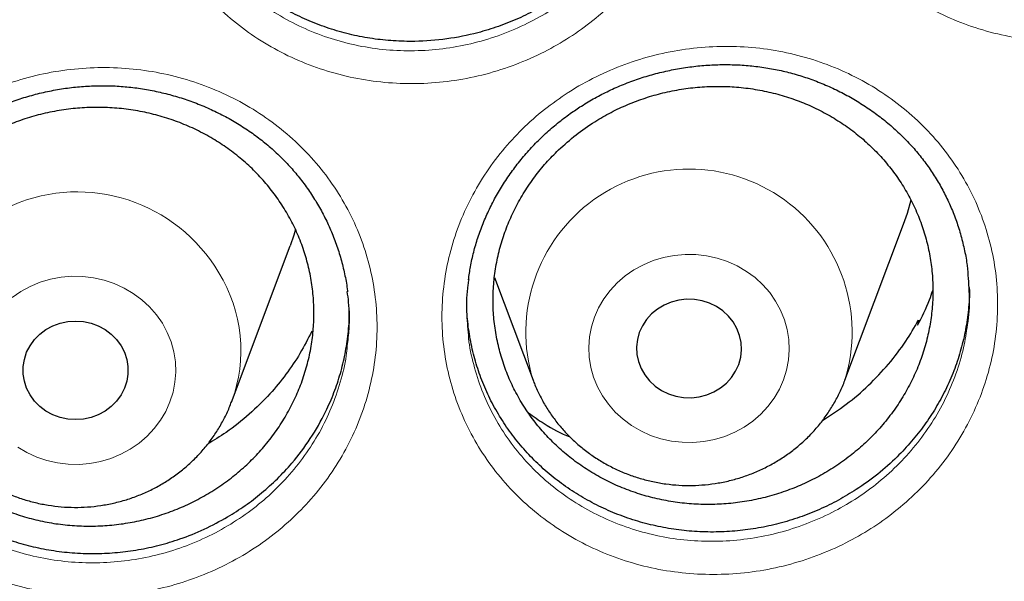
# Model space of a CAD drawing. Header units: millimetres. Extents: x 8 to 778, y 12 to 1829.
# Tile 309 of 334: x 389.25 to 396.75, y 1680.58 to 1684.86. Entities that reach past the tile are written whole.
import ezdxf

# ---------------------------------------------------------------- set-up
doc = ezdxf.new("R2010")
doc.units = ezdxf.units.MM

msp = doc.modelspace()

# ---------------------------------------------------------------- linework, layer by layer
at = {"color": 7, "linetype": 'Continuous', "lineweight": 30}
for p, q in [((395.5406, 1682.1102), (395.9876, 1683.2985)), ((390.8673, 1681.9437), (391.3144, 1683.1319)), ((392.8702, 1682.8924), (393.1644, 1682.1102)), ((396.0999, 1682.5663), (396.0937, 1682.5279)), ((396.0999, 1682.5663), (396.1054, 1682.5523))]:
    msp.add_line(p, q, dxfattribs=at)
at = {"color": 7, "linetype": 'Continuous', "lineweight": 30, "flags": 128}
for points in [[(395.9876, 1683.2985), (396.0162, 1683.3816), (396.0445, 1683.4843)], [(391.356, 1683.2588), (391.343, 1683.2151), (391.3144, 1683.1319)], [(393.9871, 1682.1991), (394.0154, 1682.1497), (394.0513, 1682.1048), (394.0939, 1682.0655), (394.1422, 1682.0325), (394.1953, 1682.0066), (394.2519, 1681.9885), (394.3107, 1681.9785), (394.3704, 1681.9768), (394.4298, 1681.9835), (394.4874, 1681.9984), (394.542, 1682.0213), (394.5924, 1682.0515), (394.6375, 1682.0884), (394.6761, 1682.1311), (394.7075, 1682.1789), (394.731, 1682.2304), (394.7461, 1682.2847), (394.7523, 1682.3405), (394.7496, 1682.3965), (394.7381, 1682.4516), (394.7179, 1682.5044), (394.6896, 1682.5538), (394.6537, 1682.5986), (394.6111, 1682.638), (394.5628, 1682.671), (394.5097, 1682.6968), (394.4531, 1682.7149), (394.3943, 1682.725), (394.3346, 1682.7266), (394.2752, 1682.7199), (394.2176, 1682.705), (394.163, 1682.6822), (394.1126, 1682.652), (394.0676, 1682.6151), (394.0289, 1682.5723), (393.9975, 1682.5246), (393.974, 1682.473), (393.9589, 1682.4187), (393.9527, 1682.363), (393.9554, 1682.3069), (393.9669, 1682.2519), (393.9871, 1682.1991)], [(390.0257, 1682.3728), (390.0516, 1682.3223), (390.0692, 1682.2687), (390.0781, 1682.2132), (390.0781, 1682.1571), (390.0692, 1682.1017), (390.0516, 1682.0481), (390.0257, 1681.9975), (389.992, 1681.9512), (389.9513, 1681.9101), (389.9046, 1681.8751), (389.8528, 1681.8471), (389.7972, 1681.8266), (389.7389, 1681.8141), (389.6793, 1681.8099), (389.6196, 1681.8141), (389.5614, 1681.8266), (389.5057, 1681.8471), (389.4539, 1681.8751), (389.4072, 1681.9101), (389.3665, 1681.9512), (389.3328, 1681.9975), (389.3069, 1682.0481), (389.2893, 1682.1017), (389.2804, 1682.1571), (389.2804, 1682.2132), (389.2893, 1682.2687), (389.3069, 1682.3223), (389.3328, 1682.3728), (389.3665, 1682.4192), (389.4072, 1682.4603), (389.4539, 1682.4952), (389.5057, 1682.5233), (389.5614, 1682.5438), (389.6196, 1682.5563), (389.6793, 1682.5605), (389.7389, 1682.5563), (389.7972, 1682.5438), (389.8528, 1682.5233), (389.9046, 1682.4952), (389.9513, 1682.4603), (389.992, 1682.4192), (390.0257, 1682.3728)]]:
    msp.add_lwpolyline(points, dxfattribs=at)
at = {"color": 8, "linetype": 'Continuous', "lineweight": 0, "flags": 128}
for points in [[(393.6549, 1682.0603), (393.6925, 1681.9913), (393.738, 1681.9264), (393.7906, 1681.8666), (393.8498, 1681.8124), (393.9149, 1681.7646), (393.9851, 1681.7236), (394.0596, 1681.6901), (394.1376, 1681.6642), (394.2181, 1681.6465), (394.3001, 1681.637), (394.3828, 1681.6358), (394.4651, 1681.6431), (394.5461, 1681.6587), (394.6249, 1681.6824), (394.7004, 1681.714), (394.7719, 1681.753), (394.8384, 1681.799), (394.8993, 1681.8516), (394.9537, 1681.91), (395.0011, 1681.9735), (395.0409, 1682.0415), (395.0726, 1682.1132), (395.0958, 1682.1876), (395.1104, 1682.264), (395.1161, 1682.3414), (395.1128, 1682.4189), (395.1006, 1682.4956), (395.0796, 1682.5707), (395.0501, 1682.6431), (395.0125, 1682.7122), (394.967, 1682.777), (394.9144, 1682.8369), (394.8552, 1682.891), (394.7901, 1682.9389), (394.7199, 1682.9798), (394.6454, 1683.0134), (394.5674, 1683.0392), (394.4869, 1683.057), (394.4049, 1683.0665), (394.3222, 1683.0676), (394.2399, 1683.0603), (394.1589, 1683.0448), (394.0801, 1683.0211), (394.0046, 1682.9895), (393.9331, 1682.9505), (393.8666, 1682.9044), (393.8057, 1682.8519), (393.7513, 1682.7935), (393.7039, 1682.7299), (393.6641, 1682.6619), (393.6324, 1682.5903), (393.6092, 1682.5158), (393.5946, 1682.4395), (393.5889, 1682.3621), (393.5922, 1682.2846), (393.6044, 1682.2078), (393.6254, 1682.1328), (393.6549, 1682.0603)], [(389.1955, 1682.7395), (389.2622, 1682.7853), (389.3338, 1682.8241), (389.4095, 1682.8554), (389.4883, 1682.8789), (389.5693, 1682.8942), (389.6517, 1682.9012), (389.7344, 1682.8998), (389.8164, 1682.89), (389.8968, 1682.8719), (389.9747, 1682.8458), (390.0491, 1682.812), (390.1191, 1682.7708), (390.1841, 1682.7228), (390.2431, 1682.6684), (390.2954, 1682.6084), (390.3406, 1682.5434)], [(390.3406, 1682.5434), (390.378, 1682.4742), (390.4072, 1682.4016), (390.4279, 1682.3265), (390.4398, 1682.2498), (390.4428, 1682.1722), (390.4368, 1682.0949), (390.422, 1682.0186), (390.3984, 1681.9442), (390.3664, 1681.8727), (390.3264, 1681.8048), (390.2787, 1681.7414), (390.2241, 1681.6832), (390.163, 1681.6308), (390.0963, 1681.585), (390.0247, 1681.5462), (389.9491, 1681.5149), (389.8702, 1681.4915), (389.7892, 1681.4762), (389.7068, 1681.4692), (389.6242, 1681.4706), (389.5421, 1681.4804), (389.4617, 1681.4984), (389.3838, 1681.5245), (389.3094, 1681.5583), (389.2394, 1681.5995)]]:
    msp.add_lwpolyline(points, dxfattribs=at)
at = {"color": 8, "linetype": 'Continuous', "lineweight": 0}
for centre, radius, start, end in [((394.3524, 1682.4751), 1.2428, 342.78845, 197.06089), ((389.6926, 1682.293), 1.251, 30.513, 196.32351), ((389.8206, 1682.3376), 1.1184, 339.51438, 31.87275)]:
    msp.add_arc(centre, radius, start, end, dxfattribs=at)
for points, knots in [([(374.4372, 1707.7458), (374.9494, 1707.7397), (375.9737, 1707.7275), (377.5073, 1707.6288), (379.0349, 1707.4715), (380.5537, 1707.2502), (382.0516, 1706.9684), (383.5261, 1706.6277), (384.9748, 1706.2299), (386.4038, 1705.7738), (387.819, 1705.2571), (389.2173, 1704.6796), (390.5954, 1704.0412), (391.9422, 1703.3466), (393.2551, 1702.597), (394.524, 1701.7988), (395.7473, 1700.9546), (396.9235, 1700.067), (398.0577, 1699.1326), (399.1544, 1698.1471), (400.2107, 1697.1115), (401.2235, 1696.027), (402.1844, 1694.9016), (403.0917, 1693.7378), (403.9385, 1692.5447), (404.7243, 1691.3256), (405.4489, 1690.0833), (406.1156, 1688.8127), (406.7269, 1687.5085), (407.2804, 1686.1725), (407.7736, 1684.8069), (408.2025, 1683.4222), (408.5657, 1682.0212), (408.8623, 1680.615), (409.0877, 1679.2063), (409.2271, 1678.0849), (409.2687, 1677.4296), (409.2804, 1677.2455)], [0, 0, 0, 0, 0.0292964, 0.0585927, 0.0878891, 0.1171854, 0.1464818, 0.1752551, 0.2040284, 0.2328017, 0.261575, 0.2908713, 0.3201677, 0.3494641, 0.3787604, 0.4080568, 0.4368301, 0.4656034, 0.4943767, 0.52315, 0.5524463, 0.5817427, 0.611039, 0.6403354, 0.6696318, 0.6984051, 0.7271784, 0.7559517, 0.7847249, 0.8140213, 0.8433177, 0.872614, 0.9019104, 0.9312068, 0.95998, 0.9887533, 1, 1, 1, 1]), ([(374.4372, 1706.3241), (373.9406, 1706.3182), (372.9475, 1706.3064), (371.4606, 1706.2107), (369.9795, 1706.0582), (368.5071, 1705.8436), (367.0548, 1705.5704), (365.6252, 1705.2401), (364.2206, 1704.8544), (362.8351, 1704.4122), (361.463, 1703.9113), (360.1073, 1703.3514), (358.7712, 1702.7324), (357.4655, 1702.0589), (356.1925, 1701.3322), (354.9622, 1700.5583), (353.7762, 1699.7398), (352.6359, 1698.8792), (351.5362, 1697.9733), (350.4729, 1697.0178), (349.4488, 1696.0138), (348.4669, 1694.9623), (347.5352, 1693.8712), (346.6556, 1692.7428), (345.8346, 1691.5861), (345.0727, 1690.4041), (344.3702, 1689.1996), (343.7238, 1687.9678), (343.1311, 1686.7033), (342.5945, 1685.408), (342.1162, 1684.084), (341.7005, 1682.7415), (341.3481, 1681.3831), (341.0614, 1680.0197), (340.8397, 1678.6541), (340.6819, 1677.2891), (340.5872, 1675.919), (340.5554, 1674.538), (340.5879, 1673.1486), (340.6862, 1671.7536), (340.8497, 1670.3641), (341.0782, 1668.9826), (341.3694, 1667.6201), (341.7215, 1666.2788), (342.1326, 1664.9611), (342.6039, 1663.6612), (343.1379, 1662.3739), (343.7346, 1661.102), (344.3944, 1659.8485), (345.1123, 1658.6234), (345.8868, 1657.4291), (346.7117, 1656.2749), (347.5841, 1655.1621), (348.5014, 1654.0923), (349.467, 1653.0606), (350.4854, 1652.0629), (351.5556, 1651.1021), (352.6764, 1650.1809), (353.8393, 1649.3068), (355.042, 1648.4816), (356.2749, 1647.7113), (357.5348, 1646.9965), (358.8186, 1646.3374), (360.1316, 1645.7309), (361.4794, 1645.1749), (362.86, 1644.6714), (364.2712, 1644.2228), (365.7022, 1643.8327), (367.15, 1643.5021), (368.6032, 1643.2331), (370.0587, 1643.0251), (371.5137, 1642.8771), (372.9741, 1642.7882), (374.4461, 1642.7584), (375.9269, 1642.7889), (377.4138, 1642.8811), (378.8949, 1643.0345), (380.3673, 1643.2488), (381.8197, 1643.5221), (383.2493, 1643.8525), (384.6538, 1644.2381), (386.0393, 1644.6803), (387.4114, 1645.1813), (388.7671, 1645.7412), (390.1032, 1646.3601), (391.409, 1647.0336), (392.6819, 1647.7603), (393.9122, 1648.5342), (395.0982, 1649.3527), (396.2386, 1650.2133), (397.3382, 1651.1193), (398.4016, 1652.0747), (399.4257, 1653.0787), (400.4076, 1654.1303), (401.3392, 1655.2213), (402.2189, 1656.3497), (403.0399, 1657.5064), (403.8017, 1658.6885), (404.5043, 1659.8929), (405.1507, 1661.1248), (405.7434, 1662.3892), (406.28, 1663.6845), (406.7582, 1665.0086), (407.1739, 1666.3511), (407.5263, 1667.7094), (407.813, 1669.0728), (408.0348, 1670.4384), (408.1925, 1671.8034), (408.2873, 1673.1736), (408.3191, 1674.5546), (408.2865, 1675.9439), (408.1883, 1677.3389), (408.0247, 1678.7284), (407.7963, 1680.1099), (407.505, 1681.4725), (407.1529, 1682.8137), (406.7418, 1684.1315), (406.2705, 1685.4313), (405.7366, 1686.7187), (405.1398, 1687.9906), (404.48, 1689.2441), (403.7622, 1690.4691), (402.9876, 1691.6634), (402.1627, 1692.8177), (401.2903, 1693.9304), (400.3731, 1695.0003), (399.4074, 1696.032), (398.389, 1697.0296), (397.3189, 1697.9904), (396.198, 1698.9116), (395.0351, 1699.7857), (393.8324, 1700.611), (392.5995, 1701.3812), (391.3396, 1702.096), (390.0558, 1702.7551), (388.7428, 1703.3616), (387.395, 1703.9176), (386.0144, 1704.4211), (384.6032, 1704.8698), (383.1723, 1705.2598), (381.7244, 1705.5904), (380.2712, 1705.8593), (378.8157, 1706.0676), (377.3607, 1706.2147), (375.9003, 1706.307), (374.9249, 1706.3184), (374.4372, 1706.3241)], [0, 0, 0, 0, 0.007, 0.014, 0.021, 0.028, 0.035, 0.041875, 0.04875, 0.055625, 0.0625, 0.0695, 0.0765, 0.0835, 0.0905, 0.0975, 0.104375, 0.11125, 0.118125, 0.125, 0.132, 0.139, 0.146, 0.153, 0.16, 0.166875, 0.17375, 0.180625, 0.1875, 0.1945, 0.2015, 0.2085, 0.2155, 0.2225, 0.229375, 0.23625, 0.243125, 0.25, 0.257, 0.264, 0.271, 0.278, 0.285, 0.291875, 0.29875, 0.305625, 0.3125, 0.3195, 0.3265, 0.3335, 0.3405, 0.3475, 0.354375, 0.36125, 0.368125, 0.375, 0.382, 0.389, 0.396, 0.403, 0.41, 0.416875, 0.42375, 0.430625, 0.4375, 0.4445, 0.4515, 0.4585, 0.4655, 0.4725, 0.479375, 0.48625, 0.493125, 0.5, 0.507, 0.514, 0.521, 0.528, 0.535, 0.541875, 0.54875, 0.555625, 0.5625, 0.5695, 0.5765, 0.5835, 0.5905, 0.5975, 0.604375, 0.61125, 0.618125, 0.625, 0.632, 0.639, 0.646, 0.653, 0.66, 0.666875, 0.67375, 0.680625, 0.6875, 0.6945, 0.7015, 0.7085, 0.7155, 0.7225, 0.729375, 0.73625, 0.743125, 0.75, 0.757, 0.764, 0.771, 0.778, 0.785, 0.791875, 0.79875, 0.805625, 0.8125, 0.8195, 0.8265, 0.8335, 0.8405, 0.8475, 0.854375, 0.86125, 0.868125, 0.875, 0.882, 0.889, 0.896, 0.903, 0.91, 0.916875, 0.92375, 0.930625, 0.9375, 0.9445, 0.9515, 0.9585, 0.9655, 0.9725, 0.979375, 0.98625, 0.993125, 1, 1, 1, 1]), ([(395.5041, 1687.791), (395.5111, 1687.801), (395.5626, 1687.8749), (395.6689, 1688.0065), (395.8362, 1688.1733), (396.0215, 1688.3218), (396.2229, 1688.4494), (396.4373, 1688.5551), (396.662, 1688.6378), (396.8945, 1688.6954), (397.1315, 1688.7281), (397.3703, 1688.7357), (397.608, 1688.717), (397.8413, 1688.673), (398.0672, 1688.6045), (398.2825, 1688.5116), (398.4848, 1688.3964), (398.672, 1688.2601), (398.8411, 1688.1036), (398.9906, 1687.9297), (399.1184, 1687.7406), (399.2221, 1687.5384), (399.3013, 1687.3262), (399.3554, 1687.1062), (399.3825, 1686.881), (399.3832, 1686.6535), (399.3574, 1686.4268), (399.3047, 1686.2037), (399.2266, 1685.9871), (399.1265, 1685.7844), (399.0072, 1685.5978), (398.8683, 1685.4231), (398.706, 1685.2588), (398.5213, 1685.1084), (398.3208, 1684.9785), (398.1069, 1684.8713), (397.8829, 1684.7872), (397.6508, 1684.727), (397.4135, 1684.6927), (397.1742, 1684.6836), (396.9362, 1684.7001), (396.7026, 1684.7426), (396.4763, 1684.8097), (396.2598, 1684.9005), (396.0564, 1685.0148), (395.8681, 1685.1502), (395.6973, 1685.3051), (395.5469, 1685.4781), (395.418, 1685.6662), (395.3121, 1685.8674), (395.2314, 1686.0794), (395.1761, 1686.2991), (395.1468, 1686.5239), (395.1447, 1686.751), (395.1688, 1686.9774), (395.2181, 1687.1968), (395.2917, 1687.4063), (395.3846, 1687.6054), (395.4643, 1687.7292), (395.5041, 1687.791)], [0, 0, 0, 0, 0.002816, 0.020733, 0.038708, 0.056626, 0.074547, 0.092524, 0.110445, 0.128345, 0.146303, 0.164205, 0.182131, 0.200115, 0.218042, 0.235894, 0.253802, 0.271653, 0.289533, 0.30747, 0.325349, 0.343171, 0.361049, 0.378871, 0.396729, 0.414644, 0.432502, 0.450353, 0.46826, 0.486111, 0.502687, 0.519263, 0.53725, 0.555293, 0.573278, 0.591187, 0.609153, 0.627061, 0.645012, 0.663019, 0.680969, 0.698865, 0.716818, 0.734714, 0.752598, 0.77054, 0.788424, 0.806273, 0.82418, 0.842029, 0.859871, 0.87777, 0.895612, 0.913431, 0.931307, 0.949125, 0.966067, 0.983058, 1, 1, 1, 1]), ([(391.095, 1688.0377), (391.1041, 1688.0437), (391.1793, 1688.0931), (391.3273, 1688.1767), (391.5464, 1688.2718), (391.7748, 1688.3433), (392.0098, 1688.3894), (392.248, 1688.4103), (392.4866, 1688.4059), (392.7224, 1688.3753), (392.9524, 1688.3199), (393.1743, 1688.2405), (393.3847, 1688.1371), (393.5813, 1688.0116), (393.7614, 1687.866), (393.9223, 1687.7015), (394.0625, 1687.521), (394.1808, 1687.3262), (394.2746, 1687.119), (394.3436, 1686.9027), (394.3868, 1686.68), (394.4027, 1686.4537), (394.3924, 1686.2269), (394.3558, 1686.0018), (394.2924, 1685.7815), (394.2038, 1685.5686), (394.0912, 1685.366), (393.9552, 1685.1766), (393.7984, 1685.0024), (393.6267, 1684.8492), (393.4436, 1684.7179), (393.2472, 1684.605), (393.0336, 1684.5105), (392.8052, 1684.4372), (392.5703, 1684.3886), (392.332, 1684.3662), (392.0935, 1684.369), (391.8571, 1684.397), (391.6261, 1684.451), (391.4032, 1684.5292), (391.1915, 1684.6308), (390.9942, 1684.755), (390.8131, 1684.8994), (390.6503, 1685.0624), (390.5086, 1685.2425), (390.3891, 1685.4369), (390.2931, 1685.6431), (390.2229, 1685.8589), (390.1783, 1686.0811), (390.16, 1686.3072), (390.169, 1686.5344), (390.2042, 1686.7597), (390.2655, 1686.9803), (390.3526, 1687.1933), (390.4636, 1687.3962), (390.5953, 1687.5839), (390.7459, 1687.7537), (390.9108, 1687.907), (391.0337, 1687.9942), (391.095, 1688.0377)], [0, 0, 0, 0, 0.002477, 0.020408, 0.038397, 0.056329, 0.074243, 0.092216, 0.110131, 0.128007, 0.14594, 0.163817, 0.181713, 0.199666, 0.217561, 0.235388, 0.253271, 0.271097, 0.28897, 0.306899, 0.324772, 0.342607, 0.360498, 0.378333, 0.396219, 0.414162, 0.432048, 0.449929, 0.467866, 0.485747, 0.502371, 0.518994, 0.536972, 0.555006, 0.572982, 0.59088, 0.608834, 0.626731, 0.644654, 0.662635, 0.680559, 0.698423, 0.716344, 0.734209, 0.752073, 0.769995, 0.787859, 0.805708, 0.823612, 0.84146, 0.85932, 0.877237, 0.895097, 0.912946, 0.930851, 0.948698, 0.965783, 0.982916, 1, 1, 1, 1]), ([(390.368, 1686.1985), (390.3687, 1686.1883), (390.3745, 1686.1096), (390.4083, 1685.9657), (390.47, 1685.7701), (390.5573, 1685.5834), (390.6654, 1685.4073), (390.7937, 1685.2443), (390.9411, 1685.0968), (391.1049, 1684.9663), (391.2836, 1684.8541), (391.4751, 1684.7624), (391.6769, 1684.6919), (391.8859, 1684.6434), (392.0998, 1684.6185), (392.3157, 1684.6165), (392.5313, 1684.6372), (392.7438, 1684.6817), (392.9505, 1684.7486), (393.1437, 1684.8346), (393.3213, 1684.9373), (393.487, 1685.0566), (393.6423, 1685.1958), (393.7841, 1685.3539), (393.9071, 1685.5258), (394.0091, 1685.7096), (394.0887, 1685.9028), (394.1447, 1686.0908), (394.1621, 1686.2151), (394.1699, 1686.2712)], [0, 0, 0, 0, 0.005811, 0.044508, 0.083081, 0.121689, 0.160421, 0.199029, 0.237639, 0.276374, 0.314985, 0.35372, 0.392581, 0.431318, 0.470005, 0.508817, 0.547508, 0.586359, 0.625337, 0.664193, 0.700109, 0.736026, 0.774674, 0.813445, 0.852093, 0.890749, 0.929528, 0.968183, 1, 1, 1, 1]), ([(393.4101, 1684.286), (393.4193, 1684.292), (393.4947, 1684.3411), (393.6431, 1684.4241), (393.8626, 1684.5183), (394.0913, 1684.589), (394.3263, 1684.6345), (394.5646, 1684.6548), (394.8031, 1684.65), (395.0386, 1684.6192), (395.2683, 1684.5636), (395.4897, 1684.484), (395.6995, 1684.3806), (395.8954, 1684.2552), (396.0748, 1684.1098), (396.2347, 1683.9456), (396.3739, 1683.7655), (396.491, 1683.5713), (396.5836, 1683.3648), (396.6513, 1683.1492), (396.6931, 1682.9273), (396.7078, 1682.702), (396.6961, 1682.4762), (396.6582, 1682.2523), (396.5935, 1682.0331), (396.5037, 1681.8215), (396.39, 1681.6201), (396.2531, 1681.4319), (396.0954, 1681.2589), (395.9231, 1681.1068), (395.7394, 1680.9766), (395.5426, 1680.8646), (395.3287, 1680.7709), (395.0999, 1680.6983), (394.8648, 1680.6504), (394.6265, 1680.6286), (394.3881, 1680.6317), (394.1519, 1680.6601), (393.9213, 1680.7143), (393.6988, 1680.7926), (393.4877, 1680.8942), (393.2911, 1681.0183), (393.1108, 1681.1625), (392.949, 1681.3251), (392.8083, 1681.5049), (392.6899, 1681.6987), (392.5952, 1681.9043), (392.5262, 1682.1193), (392.483, 1682.3407), (392.466, 1682.5659), (392.4763, 1682.792), (392.5129, 1683.0162), (392.5754, 1683.2357), (392.6637, 1683.4474), (392.7757, 1683.6491), (392.9084, 1683.8356), (393.0599, 1684.0042), (393.2253, 1684.1563), (393.3485, 1684.2428), (393.4101, 1684.286)], [0, 0, 0, 0, 0.002495, 0.020422, 0.038405, 0.056332, 0.074249, 0.092223, 0.110141, 0.128025, 0.145968, 0.163853, 0.18176, 0.199724, 0.21763, 0.235466, 0.253358, 0.271192, 0.289067, 0.306999, 0.324874, 0.342705, 0.360591, 0.378421, 0.396297, 0.414231, 0.432107, 0.449977, 0.467904, 0.485774, 0.50238, 0.518986, 0.536968, 0.555006, 0.572985, 0.590888, 0.608846, 0.626747, 0.64468, 0.662671, 0.680604, 0.698479, 0.716412, 0.734287, 0.752158, 0.770087, 0.787959, 0.805807, 0.823712, 0.84156, 0.859414, 0.877324, 0.895177, 0.913016, 0.93091, 0.948747, 0.965815, 0.982932, 1, 1, 1, 1]), ([(388.7495, 1684.1755), (388.7918, 1684.1997), (388.8766, 1684.2481), (389.0371, 1684.3229), (389.2324, 1684.3948), (389.4641, 1684.453), (389.7007, 1684.4865), (389.9393, 1684.4941), (390.1768, 1684.4767), (390.4106, 1684.4343), (390.6374, 1684.3664), (390.8545, 1684.2749), (391.0591, 1684.1609), (391.2479, 1684.0252), (391.4193, 1683.8702), (391.5711, 1683.6979), (391.7007, 1683.5098), (391.8073, 1683.3091), (391.8895, 1683.0979), (391.9454, 1682.8788), (391.9753, 1682.6548), (391.9789, 1682.4285), (391.955, 1682.2028), (391.9048, 1681.9804), (391.8291, 1681.7644), (391.728, 1681.5577), (391.604, 1681.3626), (391.4605, 1681.1846), (391.3005, 1681.0257), (391.1243, 1680.883), (390.929, 1680.757), (390.7166, 1680.6503), (390.4935, 1680.5663), (390.2623, 1680.5069), (390.026, 1680.4722), (389.7874, 1680.4625), (389.5496, 1680.4788), (389.3156, 1680.5202), (389.0883, 1680.586), (388.8711, 1680.6763), (388.6661, 1680.789), (388.476, 1680.9228), (388.3037, 1681.0768), (388.1508, 1681.2484), (388.0193, 1681.4352), (387.9117, 1681.6353), (387.8283, 1681.8457), (387.7699, 1682.0643), (387.7386, 1682.2885), (387.7339, 1682.5154), (387.7556, 1682.7417), (387.8044, 1682.9644), (387.8789, 1683.1809), (387.978, 1683.3885), (388.1014, 1683.5842), (388.2463, 1683.7661), (388.4054, 1683.9254), (388.5731, 1684.0633), (388.6907, 1684.1381), (388.7495, 1684.1755)], [0, 0, 0, 0, 0.011058, 0.022116, 0.039991, 0.057922, 0.075795, 0.093669, 0.111598, 0.129471, 0.147381, 0.165348, 0.183258, 0.201138, 0.219076, 0.236956, 0.254819, 0.27274, 0.290603, 0.308454, 0.326362, 0.344213, 0.362094, 0.380032, 0.397912, 0.415758, 0.43366, 0.451504, 0.468405, 0.485307, 0.503178, 0.521107, 0.538979, 0.556845, 0.574768, 0.592634, 0.610521, 0.628465, 0.646353, 0.664227, 0.682158, 0.700033, 0.717913, 0.73585, 0.75373, 0.771569, 0.789464, 0.807304, 0.825212, 0.843179, 0.861089, 0.878966, 0.8969, 0.914777, 0.932624, 0.950528, 0.968375, 0.984187, 1, 1, 1, 1]), ([(392.6719, 1682.4525), (392.6725, 1682.4446), (392.6777, 1682.3686), (392.7104, 1682.2277), (392.7709, 1682.0328), (392.8571, 1681.8467), (392.9642, 1681.6713), (393.0915, 1681.5088), (393.238, 1681.3617), (393.4012, 1681.2314), (393.5791, 1681.1194), (393.7702, 1681.0279), (393.9715, 1680.9574), (394.1802, 1680.9088), (394.3939, 1680.8836), (394.6097, 1680.8813), (394.8253, 1680.9017), (395.038, 1680.9455), (395.2449, 1681.0119), (395.4385, 1681.0971), (395.6165, 1681.199), (395.7825, 1681.3173), (395.9384, 1681.4554), (396.0811, 1681.6125), (396.205, 1681.7832), (396.308, 1681.9659), (396.3887, 1682.1579), (396.4464, 1682.3476), (396.4649, 1682.4741), (396.4734, 1682.5328)], [0, 0, 0, 0, 0.0044985, 0.0431829, 0.0817443, 0.120355, 0.1590894, 0.1977004, 0.2363224, 0.275068, 0.3136907, 0.3524355, 0.3913053, 0.4300512, 0.4687363, 0.507546, 0.5462347, 0.5850807, 0.6240545, 0.6629064, 0.6987737, 0.7346415, 0.7732544, 0.8119897, 0.8506023, 0.8892234, 0.9279677, 0.9665888, 1, 1, 1, 1]), ([(387.9432, 1682.2977), (387.9486, 1682.253), (387.962, 1682.1407), (388.0113, 1681.9656), (388.086, 1681.7749), (388.1837, 1681.5937), (388.3026, 1681.4247), (388.441, 1681.2695), (388.597, 1681.1302), (388.7691, 1681.0093), (388.9546, 1680.9075), (389.1512, 1680.826), (389.3569, 1680.7668), (389.5687, 1680.7297), (389.7839, 1680.7153), (389.9997, 1680.7245), (390.2135, 1680.7564), (390.4228, 1680.8105), (390.6247, 1680.8869), (390.8168, 1680.984), (390.9935, 1681.0985), (391.1531, 1681.2281), (391.2979, 1681.3724), (391.4277, 1681.5338), (391.5399, 1681.7108), (391.6316, 1681.8982), (391.6989, 1682.0941), (391.7384, 1682.2528), (391.7469, 1682.3461), (391.7492, 1682.371)], [0, 0, 0, 0, 0.02546, 0.063952, 0.102564, 0.141054, 0.179618, 0.218306, 0.256871, 0.29543, 0.334113, 0.372672, 0.411256, 0.449964, 0.488549, 0.527088, 0.56575, 0.604289, 0.642836, 0.681505, 0.720051, 0.756536, 0.793022, 0.831512, 0.870127, 0.908623, 0.947187, 0.985875, 1, 1, 1, 1])]:
    msp.add_open_spline(points, degree=3, knots=knots, dxfattribs=at)
at = {"color": 7, "linetype": 'Continuous', "lineweight": 30}
for points, knots in [([(341.9115, 1678.1609), (341.9236, 1678.2583), (341.9553, 1678.5133), (342.0154, 1678.9249), (342.0909, 1679.3956), (342.1744, 1679.8651), (342.2656, 1680.3334), (342.3645, 1680.8003), (342.4712, 1681.2656), (342.5855, 1681.7294), (342.7074, 1682.1915), (342.837, 1682.6517), (342.9742, 1683.11), (343.1189, 1683.5662), (343.2712, 1684.0203), (343.4309, 1684.4721), (343.5981, 1684.9215), (343.7727, 1685.3685), (343.9546, 1685.8128), (344.1439, 1686.2545), (344.3405, 1686.6933), (344.5442, 1687.1293), (344.7552, 1687.5622), (344.9733, 1687.992), (345.1984, 1688.4186), (345.4306, 1688.8419), (345.6697, 1689.2617), (345.9158, 1689.678), (346.1687, 1690.0907), (346.4284, 1690.4996), (346.6948, 1690.9048), (346.9679, 1691.306), (347.2475, 1691.7032), (347.5337, 1692.0963), (347.8264, 1692.4851), (348.1255, 1692.8697), (348.4308, 1693.2499), (348.7424, 1693.6256), (349.0602, 1693.9967), (349.3841, 1694.3631), (349.714, 1694.7249), (350.0498, 1695.0817), (350.3915, 1695.4337), (350.7389, 1695.7806), (351.0921, 1696.1224), (351.4508, 1696.4591), (351.8151, 1696.7905), (352.1848, 1697.1166), (352.5598, 1697.4373), (352.9401, 1697.7525), (353.3256, 1698.0621), (353.7161, 1698.3661), (354.1116, 1698.6643), (354.512, 1698.9568), (354.9171, 1699.2434), (355.327, 1699.5241), (355.7414, 1699.7988), (356.1603, 1700.0675), (356.5837, 1700.33), (357.0112, 1700.5864), (357.443, 1700.8365), (357.8789, 1701.0803), (358.3187, 1701.3178), (358.7624, 1701.5488), (359.2099, 1701.7733), (359.661, 1701.9913), (360.1157, 1702.2028), (360.5738, 1702.4076), (361.0353, 1702.6057), (361.4999, 1702.7971), (361.9677, 1702.9817), (362.4384, 1703.1595), (362.9121, 1703.3304), (363.3885, 1703.4945), (363.8675, 1703.6515), (364.3491, 1703.8017), (364.8332, 1703.9447), (365.3195, 1704.0808), (365.808, 1704.2097), (366.2986, 1704.3316), (366.7911, 1704.4463), (367.2855, 1704.5538), (367.7816, 1704.6541), (368.2793, 1704.7472), (368.7784, 1704.8331), (369.279, 1704.9117), (369.7807, 1704.983), (370.2836, 1705.047), (370.7875, 1705.1037), (371.2922, 1705.1531), (371.7977, 1705.1951), (372.3039, 1705.2298), (372.8105, 1705.2571), (373.3176, 1705.2771), (373.8249, 1705.2897), (374.3324, 1705.2949), (374.8398, 1705.2927), (375.3472, 1705.2832), (375.8544, 1705.2663), (376.3612, 1705.242), (376.8676, 1705.2104), (377.3734, 1705.1714), (377.8785, 1705.125), (378.3827, 1705.0714), (378.886, 1705.0104), (379.3882, 1704.9421), (379.8893, 1704.8665), (380.389, 1704.7836), (380.8873, 1704.6935), (381.3841, 1704.5961), (381.8792, 1704.4916), (382.3725, 1704.3799), (382.8639, 1704.261), (383.3533, 1704.1349), (383.8405, 1704.0018), (384.3255, 1703.8617), (384.8081, 1703.7144), (385.2882, 1703.5602), (385.7657, 1703.3991), (386.2405, 1703.231), (386.7125, 1703.056), (387.1815, 1702.8742), (387.6474, 1702.6857), (388.1102, 1702.4903), (388.5697, 1702.2883), (389.0258, 1702.0796), (389.4784, 1701.8643), (389.9274, 1701.6424), (390.3726, 1701.4141), (390.8141, 1701.1793), (391.2516, 1700.9381), (391.6851, 1700.6906), (392.1144, 1700.4368), (392.5395, 1700.1769), (392.9602, 1699.9107), (393.3765, 1699.6385), (393.7883, 1699.3603), (394.1954, 1699.0761), (394.5977, 1698.7861), (394.9953, 1698.4902), (395.3878, 1698.1886), (395.7754, 1697.8813), (396.1578, 1697.5684), (396.535, 1697.25), (396.9069, 1696.9262), (397.2735, 1696.597), (397.6345, 1696.2625), (397.99, 1695.9228), (398.3398, 1695.5779), (398.6838, 1695.2281), (399.0221, 1694.8732), (399.3544, 1694.5135), (399.6808, 1694.1491), (400.0011, 1693.7799), (400.3153, 1693.4061), (400.6232, 1693.0277), (400.9249, 1692.645), (401.2202, 1692.2579), (401.5091, 1691.8666), (401.7914, 1691.4711), (402.0672, 1691.0715), (402.3364, 1690.668), (402.5989, 1690.2607), (402.8546, 1689.8495), (403.1035, 1689.4347), (403.3455, 1689.0163), (403.5806, 1688.5945), (403.8086, 1688.1693), (404.0297, 1687.7408), (404.2436, 1687.3092), (404.4503, 1686.8745), (404.6499, 1686.4369), (404.8422, 1685.9964), (405.0272, 1685.5531), (405.2048, 1685.1072), (405.3751, 1684.6588), (405.5379, 1684.208), (405.6932, 1683.7549), (405.8411, 1683.2995), (405.9814, 1682.8421), (406.1141, 1682.3827), (406.2393, 1681.9214), (406.3568, 1681.4583), (406.4666, 1680.9936), (406.5687, 1680.5273), (406.6631, 1680.0597), (406.7498, 1679.5907), (406.8288, 1679.1205), (406.8996, 1678.6491), (406.955, 1678.2428), (406.9837, 1677.9932), (406.9942, 1677.9015)], [0, 0, 0, 0, 0.003286, 0.008601, 0.013916, 0.019231, 0.024547, 0.029862, 0.035177, 0.040492, 0.045807, 0.051122, 0.056437, 0.061752, 0.067067, 0.072382, 0.077697, 0.083012, 0.088327, 0.093642, 0.098956, 0.104271, 0.109586, 0.1149, 0.120215, 0.125529, 0.130844, 0.136158, 0.141473, 0.146787, 0.152101, 0.157415, 0.16273, 0.168044, 0.173358, 0.178672, 0.183986, 0.1893, 0.194614, 0.199927, 0.205241, 0.210555, 0.215868, 0.221182, 0.226496, 0.231809, 0.237123, 0.242436, 0.247749, 0.253063, 0.258376, 0.263689, 0.269003, 0.274316, 0.279629, 0.284942, 0.290255, 0.295568, 0.300881, 0.306194, 0.311507, 0.31682, 0.322133, 0.327445, 0.332758, 0.338071, 0.343384, 0.348696, 0.354009, 0.359322, 0.364634, 0.369947, 0.37526, 0.380572, 0.385885, 0.391197, 0.39651, 0.401822, 0.407135, 0.412447, 0.417759, 0.423072, 0.428384, 0.433697, 0.439009, 0.444321, 0.449634, 0.454946, 0.460258, 0.465571, 0.470883, 0.476195, 0.481508, 0.48682, 0.492132, 0.497444, 0.502757, 0.508069, 0.513381, 0.518694, 0.524006, 0.529318, 0.53463, 0.539943, 0.545255, 0.550567, 0.55588, 0.561192, 0.566504, 0.571817, 0.577129, 0.582441, 0.587754, 0.593066, 0.598379, 0.603691, 0.609003, 0.614316, 0.619628, 0.624941, 0.630253, 0.635566, 0.640878, 0.646191, 0.651504, 0.656816, 0.662129, 0.667442, 0.672754, 0.678067, 0.68338, 0.688692, 0.694005, 0.699318, 0.704631, 0.709944, 0.715257, 0.72057, 0.725883, 0.731196, 0.736509, 0.741822, 0.747135, 0.752449, 0.757762, 0.763075, 0.768388, 0.773702, 0.779015, 0.784329, 0.789642, 0.794956, 0.80027, 0.805583, 0.810897, 0.816211, 0.821525, 0.826838, 0.832152, 0.837466, 0.84278, 0.848094, 0.853409, 0.858723, 0.864037, 0.869351, 0.874666, 0.87998, 0.885294, 0.890609, 0.895923, 0.901238, 0.906553, 0.911867, 0.917182, 0.922497, 0.927812, 0.933126, 0.938441, 0.943756, 0.949071, 0.954386, 0.959701, 0.965016, 0.970331, 0.975647, 0.980962, 0.986277, 0.991592, 0.996907, 1, 1, 1, 1]), ([(393.3314, 1685.0165), (393.2866, 1684.9887), (393.1967, 1684.9329), (393.0523, 1684.8624), (392.9012, 1684.802), (392.7199, 1684.7463), (392.5072, 1684.7039), (392.291, 1684.6874), (392.1017, 1684.6919), (391.9412, 1684.7087), (391.784, 1684.7384), (391.6285, 1684.781), (391.4781, 1684.8359), (391.3339, 1684.9026), (391.1973, 1684.9802), (391.0668, 1685.0695), (390.9451, 1685.169), (390.833, 1685.2778), (390.7316, 1685.3948), (390.6401, 1685.5211), (390.5605, 1685.6542), (390.4933, 1685.793), (390.439, 1685.936), (390.397, 1686.0847), (390.369, 1686.2362), (390.3546, 1686.369), (390.3551, 1686.4504), (390.3552, 1686.4811)], [0, 0, 0, 0, 0.038431, 0.077132, 0.116668, 0.15649, 0.214471, 0.273395, 0.313324, 0.351879, 0.390709, 0.429959, 0.469782, 0.508262, 0.547012, 0.586073, 0.625771, 0.664314, 0.703129, 0.742257, 0.782026, 0.820527, 0.859299, 0.898382, 0.938104, 0.976632, 1, 1, 1, 1]), ([(393.5324, 1684.1975), (393.5494, 1684.2081), (393.6002, 1684.2397), (393.688, 1684.288), (393.797, 1684.3399), (393.9097, 1684.3855), (394.0259, 1684.4246), (394.1447, 1684.4569), (394.2658, 1684.4822), (394.3882, 1684.5004), (394.5113, 1684.5111), (394.6344, 1684.5145), (394.7566, 1684.5105), (394.8774, 1684.4991), (394.9959, 1684.4805), (395.1121, 1684.4546), (395.2261, 1684.4215), (395.3384, 1684.3814), (395.4487, 1684.3341), (395.5564, 1684.2798), (395.6605, 1684.2189), (395.7605, 1684.1518), (395.8556, 1684.0787), (395.9451, 1684.0004), (396.0284, 1683.9172), (396.105, 1683.8299), (396.1745, 1683.7387), (396.2371, 1683.6437), (396.2932, 1683.5446), (396.3429, 1683.4413), (396.3857, 1683.3342), (396.4216, 1683.2238), (396.4496, 1683.1107), (396.4672, 1683.0209), (396.4726, 1682.9686), (396.474, 1682.955)], [0, 0, 0, 0, 0.015502, 0.046308, 0.077265, 0.108442, 0.139811, 0.171335, 0.202965, 0.234643, 0.266296, 0.297858, 0.329273, 0.360496, 0.391487, 0.42216, 0.452884, 0.483989, 0.51542, 0.547108, 0.578974, 0.610928, 0.642864, 0.674675, 0.706278, 0.737606, 0.768609, 0.799347, 0.830296, 0.86159, 0.893145, 0.92491, 0.956823, 0.988821, 1, 1, 1, 1]), ([(388.5388, 1683.8425), (388.5537, 1683.8556), (388.5981, 1683.8947), (388.676, 1683.956), (388.7743, 1684.0243), (388.8776, 1684.087), (388.9853, 1684.1438), (389.0971, 1684.1945), (389.2123, 1684.2386), (389.3302, 1684.2759), (389.4502, 1684.3061), (389.5715, 1684.3291), (389.6934, 1684.3446), (389.8153, 1684.3526), (389.9363, 1684.3532), (390.0562, 1684.3463), (390.1753, 1684.332), (390.2939, 1684.3105), (390.4119, 1684.2817), (390.5285, 1684.2456), (390.643, 1684.2024), (390.7544, 1684.1524), (390.8621, 1684.0959), (390.9652, 1684.0332), (391.063, 1683.9649), (391.155, 1683.8914), (391.2408, 1683.8131), (391.3203, 1683.7299), (391.3942, 1683.6417), (391.4624, 1683.5483), (391.5247, 1683.45), (391.5806, 1683.3475), (391.6297, 1683.2412), (391.6716, 1683.1318), (391.7063, 1683.0199), (391.7324, 1682.9062), (391.7472, 1682.8268), (391.7511, 1682.7853), (391.7514, 1682.7823)], [0, 0, 0, 0, 0.014248, 0.042622, 0.071133, 0.099843, 0.128728, 0.157754, 0.186878, 0.216048, 0.245196, 0.274263, 0.303197, 0.331955, 0.3605, 0.388755, 0.417017, 0.445626, 0.474531, 0.503671, 0.532971, 0.56235, 0.591708, 0.620948, 0.649994, 0.678785, 0.707274, 0.735511, 0.763934, 0.792682, 0.821677, 0.850871, 0.880211, 0.909638, 0.939087, 0.968481, 0.997767, 1, 1, 1, 1]), ([(393.3589, 1683.8635), (393.3267, 1683.8312), (393.2621, 1683.7664), (393.1755, 1683.6592), (393.097, 1683.5448), (393.0292, 1683.4248), (392.9723, 1683.3005), (392.9267, 1683.1732), (392.8921, 1683.0413), (392.8695, 1682.9081), (392.8587, 1682.7739), (392.8598, 1682.6404), (392.8728, 1682.5061), (392.8977, 1682.3743), (392.9342, 1682.2453), (392.9817, 1682.1207), (393.0409, 1681.9992), (393.1104, 1681.8837), (393.1901, 1681.7745), (393.2787, 1681.6728), (393.3772, 1681.5776), (393.4836, 1681.4914), (393.5974, 1681.4142), (393.7171, 1681.3469), (393.844, 1681.2888), (393.9752, 1681.2415), (394.1103, 1681.205), (394.2476, 1681.1796), (394.3887, 1681.1651), (394.5299, 1681.1622), (394.6712, 1681.1705), (394.8108, 1681.1899), (394.95, 1681.2208), (395.0855, 1681.2624), (395.2165, 1681.3145), (395.3426, 1681.3766), (395.4643, 1681.4492), (395.5791, 1681.5312), (395.6856, 1681.6212), (395.7839, 1681.719), (395.8744, 1681.8253), (395.955, 1681.9381), (396.0252, 1682.0564), (396.0845, 1682.1788), (396.1334, 1682.3069), (396.1706, 1682.4374), (396.1962, 1682.5701), (396.2099, 1682.7033), (396.2118, 1682.8385), (396.2017, 1682.9724), (396.1797, 1683.1046), (396.1464, 1683.2336), (396.1011, 1683.3607), (396.0449, 1683.4827), (395.978, 1683.5996), (395.9013, 1683.7098), (395.814, 1683.8145), (395.718, 1683.9111), (395.6137, 1683.9994), (395.5024, 1684.0785), (395.3829, 1684.149), (395.258, 1684.2092), (395.128, 1684.2591), (394.9946, 1684.2981), (394.8563, 1684.3267), (394.7165, 1684.3437), (394.5754, 1684.3495), (394.4348, 1684.3441), (394.2933, 1684.3273), (394.1543, 1684.2993), (394.018, 1684.2603), (393.8862, 1684.211), (393.7574, 1684.1507), (393.6244, 1684.0745), (393.4887, 1683.9807), (393.4023, 1683.9027), (393.3589, 1683.8635)], [0, 0, 0, 0, 0.013189, 0.02647, 0.04004, 0.05371, 0.066899, 0.080325, 0.09375, 0.10742, 0.120604, 0.134024, 0.147445, 0.161109, 0.174288, 0.187702, 0.201116, 0.214775, 0.22795, 0.241362, 0.254773, 0.268429, 0.281607, 0.29502, 0.308433, 0.32209, 0.335273, 0.348691, 0.36211, 0.375772, 0.388961, 0.402386, 0.415811, 0.429481, 0.442675, 0.45596, 0.469535, 0.483209, 0.496405, 0.509691, 0.523267, 0.536943, 0.550135, 0.563564, 0.576992, 0.590665, 0.603851, 0.617273, 0.630695, 0.644362, 0.657542, 0.670958, 0.684374, 0.698034, 0.71121, 0.724622, 0.738034, 0.75169, 0.764866, 0.778279, 0.791691, 0.805347, 0.818528, 0.831944, 0.845361, 0.859021, 0.872209, 0.885632, 0.899055, 0.912722, 0.925915, 0.939343, 0.952772, 0.966445, 0.983129, 1, 1, 1, 1]), ([(388.637, 1683.7091), (388.6708, 1683.7398), (388.7387, 1683.8014), (388.8512, 1683.8842), (388.9712, 1683.9593), (389.0973, 1684.0241), (389.2275, 1684.0784), (389.3616, 1684.1222), (389.5004, 1684.1556), (389.6413, 1684.1776), (389.7829, 1684.1882), (389.9238, 1684.1876), (390.0657, 1684.1756), (390.205, 1684.1522), (390.3414, 1684.1178), (390.4734, 1684.0729), (390.6022, 1684.0169), (390.7247, 1683.951), (390.8406, 1683.8754), (390.9486, 1683.7913), (391.0499, 1683.6977), (391.1417, 1683.5967), (391.2241, 1683.4885), (391.2961, 1683.3748), (391.3584, 1683.2541), (391.4092, 1683.1294), (391.4487, 1683.0009), (391.4766, 1682.8703), (391.4929, 1682.7361), (391.4972, 1682.6017), (391.4894, 1682.4673), (391.47, 1682.3345), (391.4386, 1682.202), (391.3957, 1682.0731), (391.3416, 1681.9479), (391.277, 1681.8279), (391.2014, 1681.7119), (391.1161, 1681.603), (391.0217, 1681.501), (390.9193, 1681.4074), (390.8079, 1681.321), (390.6899, 1681.2443), (390.5658, 1681.1772), (390.4371, 1681.1205), (390.3024, 1681.0735), (390.165, 1681.0378), (390.0256, 1681.0132), (389.8851, 1680.9996), (389.7424, 1680.9974), (389.6006, 1681.0067), (389.4608, 1681.0272), (389.3243, 1681.0586), (389.1898, 1681.1014), (389.0605, 1681.1546), (388.9366, 1681.218), (388.8196, 1681.2907), (388.7084, 1681.3735), (388.6057, 1681.4647), (388.5117, 1681.5638), (388.4274, 1681.6696), (388.3519, 1681.7831), (388.2874, 1681.9019), (388.2338, 1682.0255), (388.1916, 1682.1524), (388.1605, 1682.2839), (388.1414, 1682.4169), (388.1342, 1682.5511), (388.1389, 1682.6848), (388.1555, 1682.8195), (388.184, 1682.9517), (388.2241, 1683.0814), (388.2751, 1683.2069), (388.3376, 1683.3296), (388.4169, 1683.4562), (388.5147, 1683.5854), (388.5961, 1683.6677), (388.637, 1683.7091)], [0, 0, 0, 0, 0.013193, 0.026478, 0.040052, 0.053726, 0.066919, 0.080204, 0.093778, 0.107451, 0.120644, 0.134072, 0.147501, 0.161174, 0.174363, 0.187787, 0.201212, 0.214881, 0.228065, 0.241484, 0.254903, 0.268567, 0.281746, 0.295161, 0.308576, 0.322236, 0.335413, 0.348827, 0.36224, 0.375898, 0.389078, 0.402493, 0.415909, 0.429568, 0.442752, 0.456172, 0.469592, 0.483256, 0.496446, 0.509871, 0.523296, 0.536966, 0.550158, 0.563587, 0.577016, 0.590689, 0.603882, 0.617167, 0.630741, 0.644414, 0.657605, 0.671031, 0.684457, 0.698127, 0.711313, 0.724734, 0.738155, 0.75182, 0.765, 0.778417, 0.791833, 0.805493, 0.818671, 0.832085, 0.845498, 0.859156, 0.872335, 0.885749, 0.899164, 0.912822, 0.926005, 0.939423, 0.952842, 0.966504, 0.983159, 1, 1, 1, 1]), ([(392.6729, 1682.8751), (392.6774, 1682.9082), (392.6869, 1682.9788), (392.7111, 1683.0857), (392.7432, 1683.1959), (392.7831, 1683.3047), (392.8304, 1683.412), (392.8852, 1683.5171), (392.9471, 1683.6194), (393.0158, 1683.7184), (393.091, 1683.8133), (393.1722, 1683.9036), (393.2589, 1683.9887), (393.3507, 1684.068), (393.4418, 1684.1379), (393.504, 1684.1788), (393.5324, 1684.1975)], [0, 0, 0, 0, 0.063071, 0.134806, 0.206279, 0.278494, 0.351278, 0.424533, 0.498141, 0.571966, 0.64586, 0.719629, 0.793141, 0.866282, 0.938966, 1, 1, 1, 1]), ([(396.4734, 1682.5328), (396.475, 1682.5417), (396.4884, 1682.6182), (396.4923, 1682.7612), (396.4812, 1682.8935), (396.4758, 1682.9579)], [0, 0, 0, 0, 0.063568, 0.543951, 1, 1, 1, 1]), ([(392.6743, 1682.8775), (392.672, 1682.8638), (392.6581, 1682.7827), (392.6544, 1682.6396), (392.6663, 1682.5123), (392.6719, 1682.4525)], [0, 0, 0, 0, 0.097424, 0.576702, 1, 1, 1, 1]), ([(391.7492, 1682.371), (391.7545, 1682.4141), (391.768, 1682.5249), (391.7667, 1682.6641), (391.753, 1682.7581), (391.749, 1682.7847)], [0, 0, 0, 0, 0.312522, 0.804954, 1, 1, 1, 1]), ([(396.4876, 1682.8152), (396.488, 1682.8044), (396.49, 1682.7417), (396.4802, 1682.6283), (396.4577, 1682.476), (396.4211, 1682.3266), (396.3712, 1682.1788), (396.3084, 1682.0356), (396.2335, 1681.8981), (396.1473, 1681.7675), (396.0492, 1681.6426), (395.9312, 1681.5165), (395.7919, 1681.3912), (395.682, 1681.3153), (395.6267, 1681.2771)], [0, 0, 0, 0, 0.018014, 0.104766, 0.188914, 0.273651, 0.359065, 0.445881, 0.530025, 0.614757, 0.700165, 0.786972, 0.892899, 1, 1, 1, 1]), ([(396.0937, 1682.5279), (396.1268, 1682.5916), (396.1718, 1682.6782), (396.2014, 1682.77), (396.2092, 1682.7941)], [0, 0, 0, 0, 0.736369, 1, 1, 1, 1]), ([(395.6267, 1681.2771), (395.5817, 1681.2495), (395.4916, 1681.1941), (395.3468, 1681.1242), (395.1954, 1681.0643), (395.0396, 1681.017), (394.881, 1680.9825), (394.7209, 1680.9609), (394.5579, 1680.952), (394.3956, 1680.9562), (394.2353, 1680.9733), (394.0783, 1681.0031), (393.9231, 1681.0458), (393.773, 1681.1008), (393.6292, 1681.1676), (393.493, 1681.2451), (393.363, 1681.3343), (393.2419, 1681.4336), (393.1305, 1681.5423), (393.0298, 1681.6591), (392.9391, 1681.785), (392.8603, 1681.9177), (392.7939, 1682.0561), (392.7404, 1682.1987), (392.6993, 1682.3468), (392.6723, 1682.4977), (392.6589, 1682.6265), (392.6597, 1682.7041), (392.66, 1682.7312)], [0, 0, 0, 0, 0.038531, 0.077331, 0.11697, 0.156895, 0.195506, 0.234678, 0.274131, 0.314158, 0.352819, 0.391756, 0.431113, 0.471045, 0.509635, 0.548496, 0.587668, 0.62748, 0.666129, 0.705051, 0.744286, 0.784164, 0.822761, 0.861629, 0.900809, 0.94063, 0.97924, 1, 1, 1, 1]), ([(390.8381, 1681.0692), (390.8829, 1681.0971), (390.9728, 1681.1531), (391.0991, 1681.2509), (391.2185, 1681.3588), (391.3456, 1681.495), (391.4727, 1681.6639), (391.5764, 1681.8463), (391.6493, 1682.0138), (391.6987, 1682.161), (391.7348, 1682.3106), (391.7568, 1682.464), (391.7661, 1682.5755), (391.764, 1682.6355), (391.7637, 1682.6434)], [0, 0, 0, 0, 0.080922, 0.162414, 0.245677, 0.329546, 0.451271, 0.574976, 0.658802, 0.739764, 0.821301, 0.903721, 0.987343, 1, 1, 1, 1]), ([(387.9297, 1682.5526), (387.9296, 1682.5323), (387.9292, 1682.4608), (387.9427, 1682.338), (387.9703, 1682.187), (388.0121, 1682.0395), (388.0661, 1681.8966), (388.1333, 1681.7572), (388.2127, 1681.6243), (388.3037, 1681.4988), (388.405, 1681.3815), (388.5178, 1681.2718), (388.6398, 1681.172), (388.77, 1681.0829), (388.9069, 1681.0051), (389.052, 1680.9377), (389.2023, 1680.8826), (389.357, 1680.84), (389.5142, 1680.8099), (389.6755, 1680.7923), (389.8375, 1680.7879), (389.9992, 1680.7965), (390.159, 1680.8177), (390.3182, 1680.8518), (390.4864, 1680.9027), (390.6623, 1680.9724), (390.7793, 1681.0368), (390.8381, 1681.0692)], [0, 0, 0, 0, 0.015908, 0.056061, 0.096875, 0.136441, 0.176351, 0.21654, 0.257385, 0.297027, 0.336946, 0.377295, 0.418236, 0.457806, 0.497725, 0.537925, 0.578784, 0.618384, 0.658334, 0.698566, 0.73946, 0.779054, 0.818996, 0.859221, 0.900106, 0.94978, 1, 1, 1, 1]), ([(395.3694, 1681.804), (395.4309, 1681.8438), (395.5548, 1681.924), (395.7225, 1682.0689), (395.8743, 1682.2297), (396.0016, 1682.3962), (396.069, 1682.5127), (396.0999, 1682.5663)], [0, 0, 0, 0, 0.203624, 0.410227, 0.617488, 0.824092, 1, 1, 1, 1]), ([(391.4789, 1682.4821), (391.4501, 1682.4256), (391.3923, 1682.3126), (391.2844, 1682.1539), (391.1566, 1681.9975), (391.0046, 1681.8487), (390.8452, 1681.7196), (390.733, 1681.6519), (390.685, 1681.6229)], [0, 0, 0, 0, 0.162292, 0.324977, 0.48727, 0.673364, 0.860052, 1, 1, 1, 1]), ([(393.1652, 1682.1108), (393.1693, 1682.099), (393.1803, 1682.0678), (393.1944, 1682.0377), (393.2032, 1682.019)], [0, 0, 0, 0, 0.377337, 1, 1, 1, 1]), ([(393.2032, 1682.019), (393.213, 1681.9992), (393.2371, 1681.9504), (393.2819, 1681.8761), (393.3382, 1681.7969), (393.4009, 1681.7223), (393.4695, 1681.6527), (393.5436, 1681.5884), (393.6228, 1681.5299), (393.7066, 1681.4776), (393.7945, 1681.4318), (393.886, 1681.3928), (393.9805, 1681.3609), (394.0773, 1681.3362), (394.176, 1681.319), (394.2758, 1681.3093), (394.3762, 1681.3073), (394.4765, 1681.3129), (394.5761, 1681.3262), (394.6743, 1681.3471), (394.7706, 1681.3754), (394.8642, 1681.411), (394.9546, 1681.4537), (395.0411, 1681.5032), (395.1234, 1681.5591), (395.2007, 1681.6211), (395.2726, 1681.6889), (395.3387, 1681.7619), (395.3984, 1681.8397), (395.4518, 1681.9217), (395.4974, 1682.0078), (395.5264, 1682.0699), (395.5379, 1682.104), (395.5391, 1682.1074)], [0, 0, 0, 0, 0.022771, 0.055915, 0.089089, 0.122317, 0.155602, 0.188949, 0.222356, 0.255825, 0.289353, 0.322936, 0.356571, 0.390252, 0.423973, 0.457729, 0.491512, 0.525316, 0.559132, 0.592951, 0.626766, 0.660568, 0.69435, 0.728103, 0.761818, 0.795489, 0.829108, 0.862669, 0.896168, 0.929602, 0.96297, 0.996272, 1, 1, 1, 1]), ([(388.4929, 1681.9416), (388.4969, 1681.9304), (388.5117, 1681.8889), (388.5448, 1681.82), (388.5919, 1681.7356), (388.6463, 1681.6552), (388.7069, 1681.5791), (388.7737, 1681.5078), (388.8461, 1681.4418), (388.9237, 1681.3814), (389.0061, 1681.3271), (389.0928, 1681.2792), (389.1832, 1681.238), (389.2767, 1681.2037), (389.3729, 1681.1767), (389.471, 1681.1571), (389.5706, 1681.145), (389.6709, 1681.1405), (389.7713, 1681.1437), (389.8712, 1681.1546), (389.9699, 1681.173), (390.0668, 1681.199), (390.1613, 1681.2323), (390.2528, 1681.2727), (390.3407, 1681.3201), (390.4243, 1681.374), (390.5033, 1681.4341), (390.577, 1681.5001), (390.645, 1681.5715), (390.7068, 1681.6478), (390.7622, 1681.7285), (390.8103, 1681.8133), (390.8457, 1681.8862), (390.862, 1681.9317), (390.8674, 1681.9467)], [0, 0, 0, 0, 0.0118634, 0.0438155, 0.0758028, 0.1078333, 0.1399138, 0.172049, 0.2042422, 0.2364949, 0.2688068, 0.3011764, 0.3336009, 0.3660764, 0.398598, 0.4311606, 0.4637582, 0.4963846, 0.5290332, 0.5616962, 0.5943649, 0.627032, 0.6596895, 0.6923296, 0.7249443, 0.7575255, 0.7900658, 0.822558, 0.8549962, 0.8873754, 0.9196925, 0.9519458, 0.9841358, 1, 1, 1, 1]), ([(393.129, 1681.8614), (393.1689, 1681.8335), (393.2681, 1681.7641), (393.3769, 1681.7035), (393.4469, 1681.6763), (393.4486, 1681.6756)], [0, 0, 0, 0, 0.396522, 0.985363, 1, 1, 1, 1])]:
    msp.add_open_spline(points, degree=3, knots=knots, dxfattribs=at)

doc.saveas('drawing.dxf')
